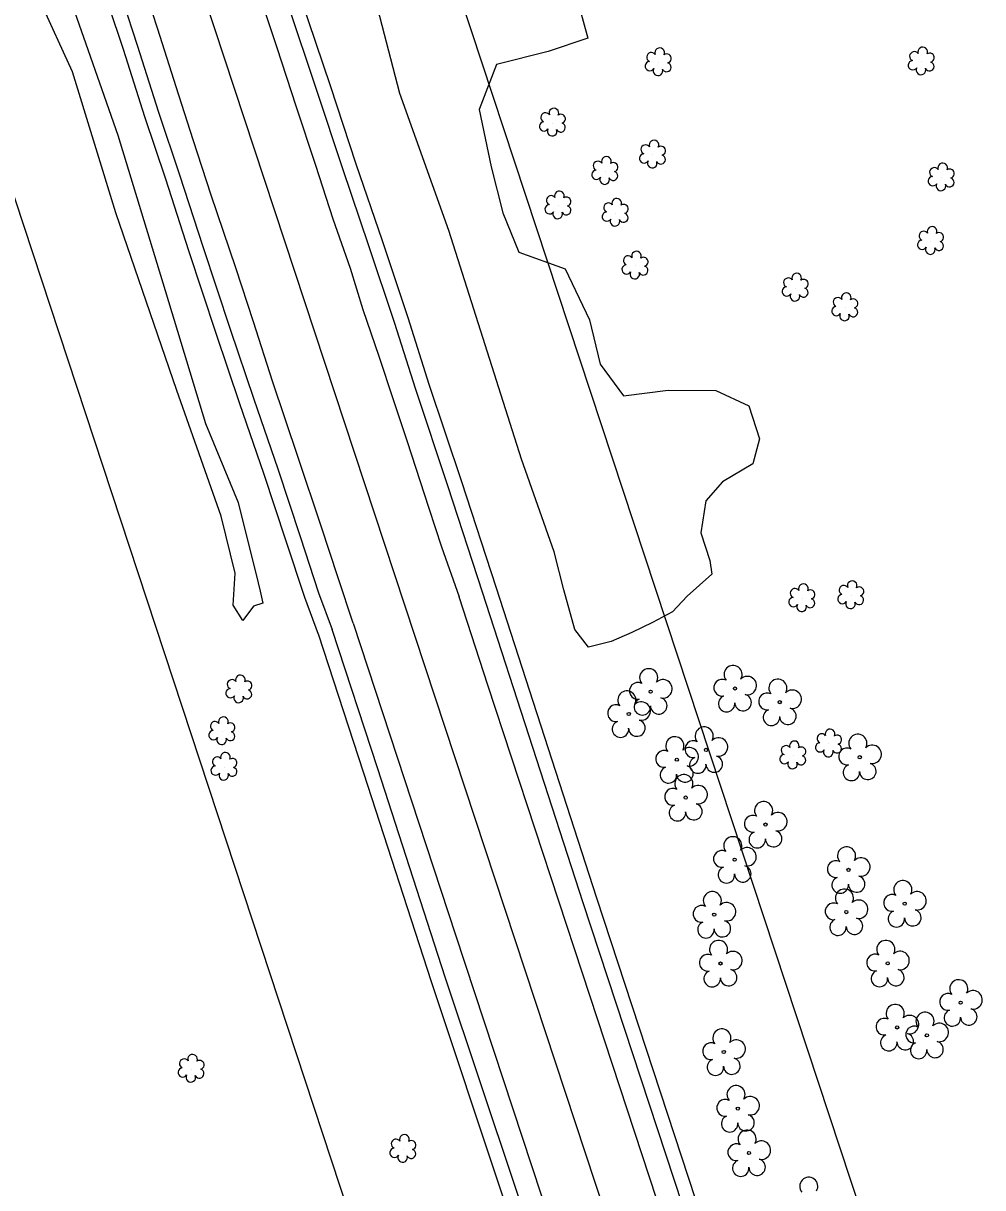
# Model space of a CAD drawing. Extents: x 3040896 to 3051146, y 687568 to 732976.
# Drawn here: x 3047024.7 to 3047221.8, y 708015.5 to 708254.8 of the extents above; entities that cross this region are included whole.
import ezdxf

# ---------------------------------------------------------------- set-up
doc = ezdxf.new("R2010")
doc.units = 0
for name, color, linetype in [('Exist Horizontal Alignment', 7, 'Continuous'), ('Exist Right of Way Line', 7, 'Continuous'), ('Exist Roads EOP', 7, 'Continuous'), ('Exist Roads EOT', 7, 'Continuous'), ('Exist Utilities Telephone UG Cable', 7, 'Continuous'), ('Exist Utilities Telephone UG FO', 7, 'Continuous'), ('Exist Vegetation Hedge Row', 7, 'Continuous'), ('Exist Vegetation Shrub CELL', 7, 'Continuous'), ('Exist Vegetation Tree CELL', 7, 'Continuous'), ('Exist Vegetation Woods Line', 7, 'Continuous')]:
    doc.layers.add(name, color=color, linetype=linetype)

msp = doc.modelspace()

# ---------------------------------------------------------------- linework, layer by layer
at = {"layer": 'Exist Horizontal Alignment'}
msp.add_line((3047594.9, 706643.38), (3046911.98, 708714.96), dxfattribs=at)
at = {"layer": 'Exist Right of Way Line'}
for p, q in [((3047642.39, 706659.03), (3046959.47, 708730.62)), ((3047547.42, 706627.72), (3046864.5, 708699.31))]:
    msp.add_line(p, q, dxfattribs=at)
at = {"layer": 'Exist Roads EOP'}
for points in [[(3046976.45, 708569.36), (3046982.8, 708551.44), (3046991.09, 708526.11), (3047000.21, 708498.46), (3047008.87, 708471.53), (3047017.69, 708445.13), (3047026.49, 708418.89), (3047032.93, 708399.96), (3047040.27, 708377.37), (3047047.36, 708355.42), (3047053.27, 708336.79), (3047057.89, 708322.83), (3047062.85, 708307.75), (3047068.16, 708291.9), (3047073.92, 708274.16), (3047078.96, 708258.94), (3047084.95, 708241.07), (3047090.28, 708224.97), (3047095.64, 708209.16), (3047100.88, 708193.41), (3047105.26, 708179.68), (3047111.94, 708159.67), (3047118.96, 708138)], [(3047045.12, 708259.4), (3047048.11, 708250.38), (3047052.49, 708236.57), (3047056.82, 708223.73), (3047061.59, 708209), (3047067.17, 708192.01), (3047072.05, 708177.61), (3047076.99, 708163.25), (3047081.56, 708149.36), (3047085.36, 708137.81), (3047088.17, 708130.25)], [(3047118.96, 708138), (3047139.69, 708074.13), (3047160.04, 708012.09), (3047184.7, 707937.93), (3047209.09, 707864.44), (3047231.07, 707796.98), (3047253.08, 707730.24), (3047270.17, 707677.54)], [(3047239.12, 707670.8), (3047216.99, 707739.69), (3047200.16, 707789.77), (3047184, 707839.06), (3047168.92, 707884.31), (3047153.75, 707930.87), (3047140.27, 707971.67), (3047125.82, 708015.56), (3047111.38, 708058.79), (3047097.53, 708101.63), (3047088.17, 708130.25)]]:
    msp.add_lwpolyline(points, dxfattribs=at)
at = {"layer": 'Exist Roads EOT'}
for points in [[(3047092.5, 708131.54), (3047089.38, 708140.91), (3047085.92, 708151.5), (3047081.19, 708165.64), (3047075.93, 708181.28), (3047072.02, 708193.49), (3047068.39, 708204.57), (3047063.32, 708219.51), (3047059.62, 708230.9), (3047056.1, 708241.76), (3047052.31, 708253.63), (3047047.71, 708267.96)], [(3047071.26, 708266.54), (3047076.76, 708249.9), (3047080.71, 708237.87), (3047084.76, 708225.7), (3047088.32, 708214.64), (3047091.86, 708204.49), (3047094.48, 708196), (3047097.72, 708186.46), (3047100.69, 708177.5), (3047103.48, 708169.1), (3047108.01, 708155.17), (3047110.62, 708147.23), (3047114.24, 708136.95)], [(3047265.95, 707676.36), (3047248.03, 707730.84), (3047224.48, 707801.99), (3047201.07, 707873.7), (3047177.8, 707942.97), (3047156.46, 708008.31), (3047139.58, 708059.64), (3047120.13, 708118.85), (3047114.24, 708136.95)], [(3047092.5, 708131.54), (3047113.48, 708067.52), (3047140.89, 707984.35), (3047161.27, 707922.25), (3047184.78, 707852.2), (3047211.49, 707771.47), (3047230.93, 707710.94), (3047244.4, 707670.52)]]:
    msp.add_lwpolyline(points, dxfattribs=at)
at = {"layer": 'Exist Utilities Telephone UG Cable'}
for points in [[(3047085.36, 708129.21), (3047082.53, 708136.82), (3047078.71, 708148.43), (3047074.14, 708162.3), (3047069.21, 708176.64), (3047064.32, 708191.06), (3047058.74, 708208.07), (3047053.97, 708222.79), (3047049.64, 708235.64), (3047045.26, 708249.46), (3047042.27, 708258.46)], [(3047236.26, 707669.88), (3047214.14, 707738.75), (3047197.31, 707788.82), (3047181.15, 707838.12), (3047166.07, 707883.37), (3047150.9, 707929.94), (3047137.42, 707970.73), (3047122.97, 708014.62), (3047108.53, 708057.85), (3047094.68, 708100.7), (3047085.32, 708129.32)]]:
    msp.add_lwpolyline(points, dxfattribs=at)
at = {"layer": 'Exist Utilities Telephone UG FO'}
for points in [[(3047121.82, 708138.93), (3047114.79, 708160.6), (3047108.11, 708180.61), (3047103.74, 708194.34), (3047098.49, 708210.12), (3047093.12, 708225.92), (3047087.8, 708242.02), (3047081.81, 708259.89), (3047076.77, 708275.09), (3047071.01, 708292.84), (3047065.7, 708308.7), (3047060.74, 708323.77), (3047056.12, 708337.71), (3047050.21, 708356.33), (3047043.12, 708378.3), (3047035.78, 708400.91), (3047029.33, 708419.85), (3047020.53, 708446.08), (3047011.72, 708472.47), (3047003.06, 708499.38), (3046993.94, 708527.04), (3046985.64, 708552.41), (3046979.28, 708570.36)], [(3047273.03, 707678.47), (3047255.93, 707731.17), (3047233.92, 707797.91), (3047211.94, 707865.38), (3047187.54, 707938.88), (3047162.89, 708013.03), (3047142.54, 708075.06), (3047121.82, 708138.93)]]:
    msp.add_lwpolyline(points, dxfattribs=at)
at = {"layer": 'Exist Vegetation Hedge Row'}
msp.add_lwpolyline([(3047033.33, 708262.85), (3047044.13, 708231.84), (3047053.85, 708199.92), (3047062.15, 708172.59), (3047068.85, 708156.33), (3047071.67, 708145.04), (3047072.54, 708141.54), (3047073.39, 708138.14), (3047073.9, 708135.64), (3047072, 708135.05), (3047069.79, 708132.14), (3047067.82, 708135.29), (3047068.22, 708141.81), (3047065.38, 708153.54), (3047056.24, 708179.37), (3047043.73, 708215.89), (3047034.78, 708244.84), (3047028.14, 708259.38)], dxfattribs=at)
at = {"layer": 'Exist Vegetation Shrub CELL'}
for p, q in [((3047155.22, 708246.76), (3047155.22, 708246.76)), ((3047209.26, 708246.92), (3047209.26, 708246.92)), ((3047133.48, 708234.35), (3047133.48, 708234.35)), ((3047154.04, 708227.78), (3047154.04, 708227.78)), ((3047144.25, 708224.41), (3047144.25, 708224.41)), ((3047213.36, 708223.09), (3047213.36, 708223.09)), ((3047134.62, 708217.33), (3047134.62, 708217.33)), ((3047146.39, 708215.83), (3047146.39, 708215.83)), ((3047211.18, 708210.02), (3047211.18, 708210.02)), ((3047150.45, 708204.97), (3047150.45, 708204.97)), ((3047183.36, 708200.43), (3047183.36, 708200.43)), ((3047193.55, 708196.39), (3047193.55, 708196.39)), ((3047194.78, 708137.22), (3047194.78, 708137.22)), ((3047194.78, 708137.22), (3047194.78, 708137.22)), ((3047184.73, 708136.6), (3047184.73, 708136.6)), ((3047069.06, 708117.86), (3047069.06, 708117.86)), ((3047065.58, 708109.27), (3047065.58, 708109.27)), ((3047190.22, 708106.75), (3047190.22, 708106.75)), ((3047182.87, 708104.31), (3047182.87, 708104.31)), ((3047066.01, 708101.96), (3047066.01, 708101.96)), ((3047059.24, 708039.91), (3047059.24, 708039.91)), ((3047102.76, 708023.42), (3047102.76, 708023.42))]:
    msp.add_line(p, q, dxfattribs=at)
for centre, radius, start, end in [((3047155.45, 708248.8), 0.99, 334.8391, 200.4717), ((3047209.49, 708248.96), 0.99, 334.8391, 200.4717), ((3047153.42, 708246.06), 0.955, 95.1099, 327.9534), ((3047153.74, 708247.89), 0.968, 35.8908, 245.4216), ((3047156.9, 708247.63), 0.929, 284.4567, 126.0861), ((3047207.46, 708246.22), 0.955, 95.1099, 327.9534), ((3047207.77, 708248.05), 0.968, 35.8908, 245.4216), ((3047210.93, 708247.79), 0.929, 284.4567, 126.0861), ((3047155.1, 708245.08), 0.984, 151.2797, 21.387), ((3047156.86, 708245.83), 0.937, 204.9913, 73.4601), ((3047209.13, 708245.24), 0.984, 151.2797, 21.387), ((3047210.89, 708245.99), 0.937, 204.9913, 73.4601), ((3047132, 708235.48), 0.968, 35.8908, 245.4216), ((3047133.71, 708236.39), 0.99, 334.8391, 200.4717), ((3047135.15, 708235.22), 0.929, 284.4567, 126.0861), ((3047131.68, 708233.64), 0.955, 95.1099, 327.9534), ((3047133.35, 708232.67), 0.984, 151.2797, 21.387), ((3047135.12, 708233.42), 0.937, 204.9913, 73.4601), ((3047154.27, 708229.82), 0.99, 334.8391, 200.4717), ((3047152.24, 708227.07), 0.955, 95.1099, 327.9534), ((3047152.56, 708228.9), 0.968, 35.8908, 245.4216), ((3047155.71, 708228.65), 0.929, 284.4567, 126.0861), ((3047142.76, 708225.54), 0.968, 35.8908, 245.4216), ((3047144.48, 708226.45), 0.99, 334.8391, 200.4717), ((3047145.92, 708225.28), 0.929, 284.4567, 126.0861), ((3047153.91, 708226.09), 0.984, 151.2797, 21.387), ((3047155.68, 708226.85), 0.937, 204.9913, 73.4601), ((3047213.59, 708225.13), 0.99, 334.8391, 200.4717), ((3047142.45, 708223.71), 0.955, 95.1099, 327.9534), ((3047144.12, 708222.73), 0.984, 151.2797, 21.387), ((3047145.88, 708223.48), 0.937, 204.9913, 73.4601), ((3047211.56, 708222.39), 0.955, 95.1099, 327.9534), ((3047211.88, 708224.22), 0.968, 35.8908, 245.4216), ((3047215, 708222.16), 0.937, 204.9913, 73.4601), ((3047215.03, 708223.96), 0.929, 284.4567, 126.0861), ((3047213.23, 708221.41), 0.984, 151.2797, 21.387), ((3047133.14, 708218.46), 0.968, 35.8908, 245.4216), ((3047134.85, 708219.37), 0.99, 334.8391, 200.4717), ((3047136.29, 708218.2), 0.929, 284.4567, 126.0861), ((3047146.62, 708217.87), 0.99, 334.8391, 200.4717), ((3047132.82, 708216.62), 0.955, 95.1099, 327.9534), ((3047134.49, 708215.65), 0.984, 151.2797, 21.387), ((3047136.26, 708216.4), 0.937, 204.9913, 73.4601), ((3047144.59, 708215.12), 0.955, 95.1099, 327.9534), ((3047144.91, 708216.96), 0.968, 35.8908, 245.4216), ((3047148.06, 708216.7), 0.929, 284.4567, 126.0861), ((3047146.26, 708214.14), 0.984, 151.2797, 21.387), ((3047148.03, 708214.9), 0.937, 204.9913, 73.4601), ((3047209.7, 708211.15), 0.968, 35.8908, 245.4216), ((3047211.41, 708212.06), 0.99, 334.8391, 200.4717), ((3047212.86, 708210.89), 0.929, 284.4567, 126.0861), ((3047209.38, 708209.32), 0.955, 95.1099, 327.9534), ((3047211.06, 708208.34), 0.984, 151.2797, 21.387), ((3047212.82, 708209.09), 0.937, 204.9913, 73.4601), ((3047148.97, 708206.1), 0.968, 35.8908, 245.4216), ((3047150.68, 708207.01), 0.99, 334.8391, 200.4717), ((3047152.13, 708205.84), 0.929, 284.4567, 126.0861), ((3047148.65, 708204.27), 0.955, 95.1099, 327.9534), ((3047152.09, 708204.04), 0.937, 204.9913, 73.4601), ((3047150.33, 708203.29), 0.984, 151.2797, 21.387), ((3047181.87, 708201.55), 0.968, 35.8908, 245.4216), ((3047183.58, 708202.47), 0.99, 334.8391, 200.4717), ((3047185.03, 708201.29), 0.929, 284.4567, 126.0861), ((3047181.55, 708199.72), 0.955, 95.1099, 327.9534), ((3047183.23, 708198.74), 0.984, 151.2797, 21.387), ((3047184.99, 708199.5), 0.937, 204.9913, 73.4601), ((3047193.78, 708198.43), 0.99, 334.8391, 200.4717), ((3047192.07, 708197.52), 0.968, 35.8908, 245.4216), ((3047195.22, 708197.26), 0.929, 284.4567, 126.0861), ((3047191.75, 708195.69), 0.955, 95.1099, 327.9534), ((3047193.42, 708194.71), 0.984, 151.2797, 21.387), ((3047195.19, 708195.47), 0.937, 204.9913, 73.4601), ((3047184.96, 708138.64), 0.99, 334.8391, 200.4717), ((3047193.29, 708138.35), 0.968, 35.8908, 245.4216), ((3047193.29, 708138.35), 0.968, 35.8908, 245.4216), ((3047195, 708139.26), 0.99, 334.8391, 200.4717), ((3047195, 708139.26), 0.99, 334.8391, 200.4717), ((3047183.25, 708137.72), 0.968, 35.8908, 245.4216), ((3047186.4, 708137.47), 0.929, 284.4567, 126.0861), ((3047192.97, 708136.52), 0.955, 95.1099, 327.9534), ((3047192.97, 708136.52), 0.955, 95.1099, 327.9534), ((3047196.41, 708136.29), 0.937, 204.9913, 73.4601), ((3047196.41, 708136.29), 0.937, 204.9913, 73.4601), ((3047196.45, 708138.09), 0.929, 284.4567, 126.0861), ((3047196.45, 708138.09), 0.929, 284.4567, 126.0861), ((3047182.93, 708135.89), 0.955, 95.1099, 327.9534), ((3047184.6, 708134.91), 0.984, 151.2797, 21.387), ((3047186.37, 708135.67), 0.937, 204.9913, 73.4601), ((3047194.65, 708135.54), 0.984, 151.2797, 21.387), ((3047194.65, 708135.54), 0.984, 151.2797, 21.387), ((3047069.29, 708119.9), 0.99, 334.8391, 200.4717), ((3047067.26, 708117.16), 0.955, 95.1099, 327.9534), ((3047067.57, 708118.99), 0.968, 35.8908, 245.4216), ((3047070.69, 708116.93), 0.937, 204.9913, 73.4601), ((3047070.73, 708118.73), 0.929, 284.4567, 126.0861), ((3047068.93, 708116.18), 0.984, 151.2797, 21.387), ((3047064.1, 708110.4), 0.968, 35.8908, 245.4216), ((3047065.81, 708111.31), 0.99, 334.8391, 200.4717), ((3047067.25, 708110.14), 0.929, 284.4567, 126.0861), ((3047063.78, 708108.57), 0.955, 95.1099, 327.9534), ((3047067.22, 708108.34), 0.937, 204.9913, 73.4601), ((3047188.74, 708107.87), 0.968, 35.8908, 245.4216), ((3047190.45, 708108.79), 0.99, 334.8391, 200.4717), ((3047191.89, 708107.62), 0.929, 284.4567, 126.0861), ((3047065.45, 708107.59), 0.984, 151.2797, 21.387), ((3047181.39, 708105.43), 0.968, 35.8908, 245.4216), ((3047183.1, 708106.35), 0.99, 334.8391, 200.4717), ((3047184.54, 708105.18), 0.929, 284.4567, 126.0861), ((3047188.42, 708106.04), 0.955, 95.1099, 327.9534), ((3047191.86, 708105.82), 0.937, 204.9913, 73.4601), ((3047064.52, 708103.09), 0.968, 35.8908, 245.4216), ((3047066.23, 708104), 0.99, 334.8391, 200.4717), ((3047067.68, 708102.83), 0.929, 284.4567, 126.0861), ((3047181.07, 708103.6), 0.955, 95.1099, 327.9534), ((3047184.51, 708103.38), 0.937, 204.9913, 73.4601), ((3047190.09, 708105.06), 0.984, 151.2797, 21.387), ((3047064.2, 708101.26), 0.955, 95.1099, 327.9534), ((3047067.64, 708101.03), 0.937, 204.9913, 73.4601), ((3047182.74, 708102.62), 0.984, 151.2797, 21.387), ((3047065.88, 708100.28), 0.984, 151.2797, 21.387), ((3047057.76, 708041.04), 0.968, 35.8908, 245.4216), ((3047059.47, 708041.95), 0.99, 334.8391, 200.4717), ((3047060.92, 708040.78), 0.929, 284.4567, 126.0861), ((3047057.44, 708039.21), 0.955, 95.1099, 327.9534), ((3047060.88, 708038.98), 0.937, 204.9913, 73.4601), ((3047059.12, 708038.23), 0.984, 151.2797, 21.387), ((3047101.27, 708024.55), 0.968, 35.8908, 245.4216), ((3047102.98, 708025.46), 0.99, 334.8391, 200.4717), ((3047104.43, 708024.29), 0.929, 284.4567, 126.0861), ((3047100.96, 708022.72), 0.955, 95.1099, 327.9534), ((3047102.63, 708021.74), 0.984, 151.2797, 21.387), ((3047104.39, 708022.49), 0.937, 204.9913, 73.4601)]:
    msp.add_arc(centre, radius, start, end, dxfattribs=at)
at = {"layer": 'Exist Vegetation Tree CELL'}
for p, q in [((3047170.91, 708118.14), (3047170.91, 708118.14)), ((3047153.58, 708117.48), (3047153.58, 708117.48)), ((3047180.12, 708115.33), (3047180.12, 708115.33)), ((3047149.09, 708112.9), (3047149.09, 708112.9)), ((3047158.96, 708103.49), (3047158.96, 708103.49)), ((3047164.98, 708105.51), (3047164.98, 708105.51)), ((3047196.55, 708104.01), (3047196.55, 708104.01)), ((3047160.8, 708095.72), (3047160.8, 708095.72)), ((3047177.19, 708090.17), (3047177.19, 708090.17)), ((3047170.85, 708082.95), (3047170.85, 708082.95)), ((3047194.23, 708080.85), (3047194.23, 708080.85)), ((3047205.79, 708073.92), (3047205.79, 708073.92)), ((3047166.65, 708071.66), (3047166.65, 708071.66)), ((3047193.79, 708072.18), (3047193.79, 708072.18)), ((3047167.94, 708061.62), (3047167.94, 708061.62)), ((3047202.3, 708061.64), (3047202.3, 708061.64)), ((3047217.28, 708053.55), (3047217.28, 708053.55)), ((3047204.23, 708048.47), (3047204.23, 708048.47)), ((3047210.35, 708046.85), (3047210.35, 708046.85)), ((3047168.61, 708043.43), (3047168.61, 708043.43)), ((3047171.51, 708031.79), (3047171.51, 708031.79)), ((3047173.79, 708022.66), (3047173.79, 708022.66))]:
    msp.add_line(p, q, dxfattribs=at)
for centre in [(3047153.58, 708117.48), (3047170.91, 708118.14), (3047180.12, 708115.33), (3047149.09, 708112.9), (3047164.98, 708105.51), (3047158.96, 708103.49), (3047196.55, 708104.01), (3047160.8, 708095.72), (3047177.19, 708090.17), (3047170.85, 708082.95), (3047194.23, 708080.85), (3047193.79, 708072.18), (3047205.79, 708073.92), (3047166.65, 708071.66), (3047167.94, 708061.62), (3047202.3, 708061.64), (3047217.28, 708053.55), (3047204.23, 708048.47), (3047210.35, 708046.85), (3047168.61, 708043.43), (3047171.51, 708031.79), (3047173.79, 708022.66)]:
    msp.add_circle(centre, 0.326, dxfattribs=at)
for centre, radius, start, end in [((3047170.52, 708121.01), 1.86, 330.1651, 219.7134), ((3047153.19, 708120.35), 1.86, 330.1651, 219.7134), ((3047173.45, 708118.73), 1.9, 257.1011, 134.1999), ((3047150.97, 708117.63), 1.73, 62.6636, 279.3457), ((3047156.12, 708118.06), 1.9, 257.1011, 134.1999), ((3047168.3, 708118.29), 1.73, 62.6636, 279.3457), ((3047179.74, 708118.2), 1.86, 330.1651, 219.7134), ((3047182.67, 708115.92), 1.9, 257.1011, 134.1999), ((3047148.71, 708115.78), 1.86, 330.1651, 219.7134), ((3047151.87, 708114.35), 1.69, 111.5671, 6.231), ((3047151.64, 708113.49), 1.9, 257.1011, 134.1999), ((3047155.25, 708114.58), 1.7, 181.2822, 74.56), ((3047169.2, 708115.02), 1.69, 111.5671, 6.231), ((3047172.58, 708115.24), 1.7, 181.2822, 74.56), ((3047177.52, 708115.48), 1.73, 62.6636, 279.3457), ((3047146.49, 708113.06), 1.73, 62.6636, 279.3457), ((3047178.42, 708112.21), 1.69, 111.5671, 6.231), ((3047181.79, 708112.43), 1.7, 181.2822, 74.56), ((3047147.39, 708109.78), 1.69, 111.5671, 6.231), ((3047150.77, 708110), 1.7, 181.2822, 74.56), ((3047158.57, 708106.37), 1.86, 330.1651, 219.7134), ((3047164.6, 708108.38), 1.86, 330.1651, 219.7134), ((3047196.16, 708106.88), 1.86, 330.1651, 219.7134), ((3047161.5, 708104.08), 1.9, 257.1011, 134.1999), ((3047162.38, 708105.66), 1.73, 62.6636, 279.3457), ((3047167.53, 708106.1), 1.9, 257.1011, 134.1999), ((3047193.94, 708104.17), 1.73, 62.6636, 279.3457), ((3047199.1, 708104.6), 1.9, 257.1011, 134.1999), ((3047156.35, 708103.65), 1.73, 62.6636, 279.3457), ((3047163.28, 708102.39), 1.69, 111.5671, 6.231), ((3047166.66, 708102.61), 1.7, 181.2822, 74.56), ((3047157.25, 708100.37), 1.69, 111.5671, 6.231), ((3047160.63, 708100.59), 1.7, 181.2822, 74.56), ((3047194.84, 708100.89), 1.69, 111.5671, 6.231), ((3047198.22, 708101.11), 1.7, 181.2822, 74.56), ((3047160.42, 708098.59), 1.86, 330.1651, 219.7134), ((3047158.2, 708095.87), 1.73, 62.6636, 279.3457), ((3047163.35, 708096.31), 1.9, 257.1011, 134.1999), ((3047159.1, 708092.6), 1.69, 111.5671, 6.231), ((3047162.48, 708092.82), 1.7, 181.2822, 74.56), ((3047176.8, 708093.05), 1.86, 330.1651, 219.7134), ((3047174.58, 708090.33), 1.73, 62.6636, 279.3457), ((3047179.74, 708090.76), 1.9, 257.1011, 134.1999), ((3047170.46, 708085.82), 1.86, 330.1651, 219.7134), ((3047175.48, 708087.05), 1.69, 111.5671, 6.231), ((3047178.86, 708087.27), 1.7, 181.2822, 74.56), ((3047168.24, 708083.1), 1.73, 62.6636, 279.3457), ((3047173.4, 708083.54), 1.9, 257.1011, 134.1999), ((3047193.85, 708083.73), 1.86, 330.1651, 219.7134), ((3047191.63, 708081.01), 1.73, 62.6636, 279.3457), ((3047196.78, 708081.44), 1.9, 257.1011, 134.1999), ((3047169.15, 708079.83), 1.69, 111.5671, 6.231), ((3047172.52, 708080.05), 1.7, 181.2822, 74.56), ((3047195.91, 708077.95), 1.7, 181.2822, 74.56), ((3047192.53, 708077.73), 1.69, 111.5671, 6.231), ((3047205.4, 708076.79), 1.86, 330.1651, 219.7134), ((3047166.26, 708074.53), 1.86, 330.1651, 219.7134), ((3047193.4, 708075.05), 1.86, 330.1651, 219.7134), ((3047196.33, 708072.77), 1.9, 257.1011, 134.1999), ((3047203.18, 708074.07), 1.73, 62.6636, 279.3457), ((3047208.33, 708074.5), 1.9, 257.1011, 134.1999), ((3047164.04, 708071.81), 1.73, 62.6636, 279.3457), ((3047169.19, 708072.25), 1.9, 257.1011, 134.1999), ((3047191.18, 708072.33), 1.73, 62.6636, 279.3457), ((3047204.08, 708070.8), 1.69, 111.5671, 6.231), ((3047207.46, 708071.02), 1.7, 181.2822, 74.56), ((3047164.94, 708068.54), 1.69, 111.5671, 6.231), ((3047168.32, 708068.76), 1.7, 181.2822, 74.56), ((3047192.08, 708069.06), 1.69, 111.5671, 6.231), ((3047195.46, 708069.28), 1.7, 181.2822, 74.56), ((3047167.55, 708064.5), 1.86, 330.1651, 219.7134), ((3047201.91, 708064.51), 1.86, 330.1651, 219.7134), ((3047165.33, 708061.78), 1.73, 62.6636, 279.3457), ((3047170.49, 708062.21), 1.9, 257.1011, 134.1999), ((3047199.69, 708061.79), 1.73, 62.6636, 279.3457), ((3047204.84, 708062.23), 1.9, 257.1011, 134.1999), ((3047169.61, 708058.72), 1.7, 181.2822, 74.56), ((3047203.97, 708058.74), 1.7, 181.2822, 74.56), ((3047166.23, 708058.5), 1.69, 111.5671, 6.231), ((3047200.59, 708058.52), 1.69, 111.5671, 6.231), ((3047216.9, 708056.43), 1.86, 330.1651, 219.7134), ((3047219.83, 708054.14), 1.9, 257.1011, 134.1999), ((3047203.84, 708051.35), 1.86, 330.1651, 219.7134), ((3047214.68, 708053.71), 1.73, 62.6636, 279.3457), ((3047206.78, 708049.06), 1.9, 257.1011, 134.1999), ((3047209.96, 708049.73), 1.86, 330.1651, 219.7134), ((3047215.58, 708050.43), 1.69, 111.5671, 6.231), ((3047218.96, 708050.65), 1.7, 181.2822, 74.56), ((3047201.62, 708048.63), 1.73, 62.6636, 279.3457), ((3047207.74, 708047.01), 1.73, 62.6636, 279.3457), ((3047212.9, 708047.44), 1.9, 257.1011, 134.1999), ((3047168.22, 708046.3), 1.86, 330.1651, 219.7134), ((3047202.52, 708045.35), 1.69, 111.5671, 6.231), ((3047205.9, 708045.57), 1.7, 181.2822, 74.56), ((3047166, 708043.58), 1.73, 62.6636, 279.3457), ((3047171.16, 708044.02), 1.9, 257.1011, 134.1999), ((3047208.64, 708043.73), 1.69, 111.5671, 6.231), ((3047212.02, 708043.95), 1.7, 181.2822, 74.56), ((3047166.9, 708040.31), 1.69, 111.5671, 6.231), ((3047170.28, 708040.53), 1.7, 181.2822, 74.56), ((3047171.13, 708034.67), 1.86, 330.1651, 219.7134), ((3047174.06, 708032.38), 1.9, 257.1011, 134.1999), ((3047168.91, 708031.95), 1.73, 62.6636, 279.3457), ((3047169.81, 708028.67), 1.69, 111.5671, 6.231), ((3047173.18, 708028.89), 1.7, 181.2822, 74.56), ((3047173.41, 708025.53), 1.86, 330.1651, 219.7134), ((3047171.19, 708022.81), 1.73, 62.6636, 279.3457), ((3047176.34, 708023.25), 1.9, 257.1011, 134.1999), ((3047172.09, 708019.54), 1.69, 111.5671, 6.231), ((3047175.47, 708019.76), 1.7, 181.2822, 74.56), ((3047186.07, 708015.82), 1.86, 330.1651, 219.7134)]:
    msp.add_arc(centre, radius, start, end, dxfattribs=at)
at = {"layer": 'Exist Vegetation Woods Line'}
for points in [[(3047133.75, 708146.24), (3047127.05, 708165.29), (3047112.11, 708212.23), (3047102.03, 708240.4), (3047093.4, 708273.71)], [(3047137.25, 708264.36), (3047140.66, 708251.76), (3047132.52, 708249.06), (3047121.92, 708246.4), (3047118.39, 708237.15), (3047120.83, 708225.37), (3047123.19, 708215.91), (3047126.51, 708207.8), (3047136, 708204.37), (3047141.02, 708193.89), (3047143.22, 708184.78), (3047148, 708178.26), (3047157.22, 708179.46), (3047166.95, 708179.36), (3047173.78, 708176.21), (3047175.92, 708169.45), (3047174.59, 708164.32), (3047168.38, 708160.6), (3047164.91, 708156.71), (3047163.92, 708150.15)], [(3047163.92, 708150.15), (3047165.78, 708144.46), (3047166.16, 708141.63), (3047161.09, 708137.1), (3047158.06, 708133.9), (3047153.96, 708131.71), (3047149.74, 708129.65), (3047145.45, 708127.79), (3047140.84, 708126.64), (3047138.02, 708130.27), (3047135.73, 708138.4), (3047133.75, 708146.24)]]:
    msp.add_lwpolyline(points, dxfattribs=at)

doc.saveas('drawing.dxf')
